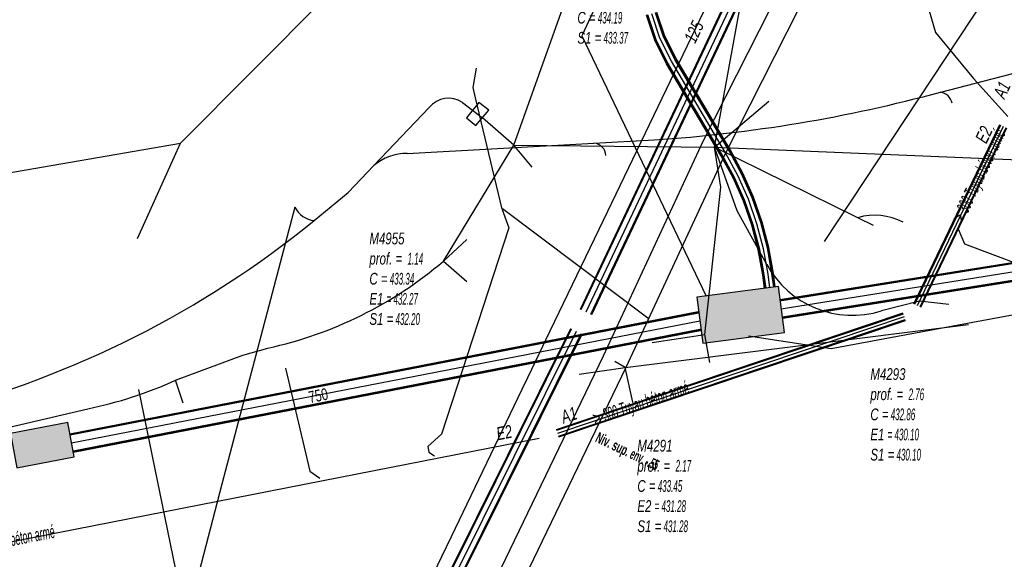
# Model space of a CAD drawing. Header units: metres. Extents: x 2695563 to 2696938, y 1260544 to 1262032.
# Tile 294 of 340: x 2696647 to 2696689, y 1261667 to 1261690. Entities that reach past the tile are written whole.
import ezdxf

# ---------------------------------------------------------------- set-up
doc = ezdxf.new("R2010")
doc.units = ezdxf.units.M
doc.header["$LTSCALE"] = 100
doc.linetypes.add('AUSGEZOGEN', pattern=[0])
for name, color, linetype in [('Eau portable_Cadastre des conduites_Conduite', 171, 'AUSGEZOGEN'), ('Eau potable_Cadastre des conduites_Conduite_Texte', 171, 'AUSGEZOGEN'), ('EU_Cadastre des conduites', 24, 'AUSGEZOGEN'), ('EU_Cadastre des conduites – Texte', 7, 'AUSGEZOGEN'), ('EU_Cadastre des conduites_Regard normalisé – Texte', 24, 'AUSGEZOGEN'), ('EU_Cadastre des conduites_Texte entrée-sortie', 24, 'AUSGEZOGEN'), ('Réseau électrique_Cadastre des conduite_Bord du tracé', 1, 'AUSGEZOGEN'), ('Réseau électrique_Cadastre des conduite_Tronçon de tracé', 1, 'AUSGEZOGEN'), ('Réseau électrique_Cadastre des conduites_Ouvrage_Surface-Ligne-Point', 1, 'AUSGEZOGEN'), ('Réseau électrique_Point altimétrique_Texte', 7, 'AUSGEZOGEN'), ('Télécommunications_SW_Cadastre des conduites_Bord du tracé', 94, 'AUSGEZOGEN'), ('Télécommunications_SW_Cadastre des conduites_Bord du tracé_Texte', 94, 'AUSGEZOGEN'), ('Télécommunications_SW_Cadastre des conduites_Ouvrage', 94, 'AUSGEZOGEN')]:
    doc.layers.add(name, color=color, linetype=linetype)
doc.styles.add('ARIAL', font='arial.ttf')
doc.styles.add('ARIALNARROW', font='ARIALN.TTF')

# ---------------------------------------------------------------- blocks, each defined once
blk = doc.blocks.new('COMPLEXOBJECT_1611')
at = {"layer": 'Réseau électrique_Cadastre des conduite_Bord du tracé', "color": 1, "linetype": 'AUSGEZOGEN', "transparency": 33554687}
blk.add_line((6685.428, 11703.963), (6684.645, 11702.894), dxfattribs=at)
for points in [[(6685.547, 11702.263), (6686.434, 11703.471), (6685.428, 11703.963)], [(6684.092, 11702.064), (6681.218, 11696.761), (6675.435, 11685.344), (6671.159, 11676.158), (6666.016, 11665.479)], [(6667.068, 11665.13), (6672.153, 11675.687), (6676.424, 11684.863), (6682.193, 11696.25), (6685.035, 11701.496)], [(6665.387, 11662.233), (6665.62, 11660.531), (6666.709, 11660.681), (6666.501, 11662.202)]]:
    blk.add_lwpolyline(points, dxfattribs=at)
for centre, radius, start, end in [((6686.646, 11700.962), 2.781, 135.9973, 156.6544), ((6687.371, 11700.491), 2.543, 135.8276, 156.7234), ((6670.173, 11662.99), 4.845, 149.0839, 188.9827), ((6670.817, 11662.885), 4.37, 149.0873, 188.9936)]:
    blk.add_arc(centre, radius, start, end, dxfattribs=at)
blk = doc.blocks.new('COMPLEXOBJECT_1962')
at = {"layer": 'Réseau électrique_Cadastre des conduite_Tronçon de tracé', "color": 1, "linetype": 'AUSGEZOGEN', "transparency": 33554687}
blk.add_line((6670.77, 11685.275), (6673.343, 11685.417), dxfattribs=at)
blk.add_arc((6669.281, 11747.646), 62.361, 273.73434, 285.18879, dxfattribs=at)
blk = doc.blocks.new('COMPLEXOBJECT_1963')
at = {"layer": 'Réseau électrique_Cadastre des conduite_Tronçon de tracé', "color": 1, "linetype": 'AUSGEZOGEN', "transparency": 33554687}
blk.add_line((6685.62, 11687.463), (6696.389, 11690.256), dxfattribs=at)
for centre, radius, start, end in [((6700.869, 11702.276), 2.022, 163.9436, 220.2543), ((6692.922, 11696.614), 7.745, 346.9344, 34.2165), ((6694.813, 11695.758), 5.723, 285.9827, 351.0024)]:
    blk.add_arc(centre, radius, start, end, dxfattribs=at)
blk = doc.blocks.new('COMPLEXOBJECT_1964')
at = {"layer": 'Réseau électrique_Cadastre des conduite_Tronçon de tracé', "color": 1, "linetype": 'AUSGEZOGEN', "transparency": 33554687}
blk.add_line((6661.337, 11684.315), (6663.716, 11686.8), dxfattribs=at)
blk.add_arc((6664.544, 11686.14), 1.059, 55.9868, 141.457, dxfattribs=at)
blk = doc.blocks.new('COMPLEXOBJECT_1976')
at = {"layer": 'Réseau électrique_Cadastre des conduite_Tronçon de tracé', "color": 1, "linetype": 'AUSGEZOGEN', "transparency": 33554687}
blk.add_lwpolyline([(6678.175, 11680.076), (6676.908, 11682.378), (6675.929, 11685.104)], dxfattribs=at)
blk.add_arc((6681.84, 11682.076), 4.176, 208.6227, 287.2719, dxfattribs=at)
blk = doc.blocks.new('COMPLEXOBJECT_1979')
at = {"layer": 'Réseau électrique_Cadastre des conduite_Tronçon de tracé', "color": 1, "linetype": 'AUSGEZOGEN', "transparency": 33554687}
blk.add_arc((6631.91, 11715.014), 42.601, 284.4383, 309.1168, dxfattribs=at)
blk = doc.blocks.new('COMPLEXOBJECT_1980')
at = {"layer": 'Réseau électrique_Cadastre des conduite_Tronçon de tracé', "color": 1, "linetype": 'AUSGEZOGEN', "transparency": 33554687}
blk.add_line((6662.774, 11684.835), (6670.77, 11685.275), dxfattribs=at)
blk.add_arc((6662.769, 11682.604), 2.231, 89.8682, 129.9186, dxfattribs=at)
blk = doc.blocks.new('COMPLEXOBJECT_1994')
at = {"layer": 'Réseau électrique_Cadastre des conduite_Tronçon de tracé', "color": 1, "linetype": 'AUSGEZOGEN', "transparency": 33554687}
blk.add_lwpolyline([(6580.428, 11657.935), (6581.047, 11657.988), (6649.086, 11673.902)], dxfattribs=at)
blk.add_arc((6645.49, 11691.467), 17.93, 281.5705, 294.2367, dxfattribs=at)
blk = doc.blocks.new('COMPLEXOBJECT_1995')
at = {"layer": 'Réseau électrique_Cadastre des conduite_Tronçon de tracé', "color": 1, "linetype": 'AUSGEZOGEN', "transparency": 33554687}
blk.add_lwpolyline([(6652.85, 11675.118), (6655.728, 11676.191), (6656.8, 11676.495)], dxfattribs=at)
blk.add_arc((6653.127, 11693.354), 17.254, 282.2904, 310.4614, dxfattribs=at)

msp = doc.modelspace()

# ---------------------------------------------------------------- hatches: boundary and pattern name
at = {"layer": 'Réseau électrique_Cadastre des conduite_Bord du tracé', "lineweight": 18, "transparency": 33554687}
h = msp.add_hatch(dxfattribs=at)
h.set_pattern_fill('MUSTER', color=1, scale=6075, style=0, pattern_type=2)
h.set_pattern_definition([(0, (2708005, 1273150), (6075, 6075), [6075, -6075]), (90, (2708005, 1273150), (-6075, 6075), [6075, -6075])])
h.paths.add_polyline_path([(2696686.398, 1261703.773), (2696685.615, 1261702.704), (2696685.593, 1261702.681), (2696685.571, 1261702.657), (2696685.549, 1261702.633), (2696685.527, 1261702.609), (2696685.506, 1261702.584), (2696685.485, 1261702.56), (2696685.464, 1261702.535), (2696685.444, 1261702.51), (2696685.424, 1261702.484), (2696685.404, 1261702.459), (2696685.385, 1261702.433), (2696685.366, 1261702.407), (2696685.347, 1261702.381), (2696685.328, 1261702.354), (2696685.31, 1261702.327), (2696685.292, 1261702.301), (2696685.274, 1261702.273), (2696685.257, 1261702.246), (2696685.24, 1261702.219), (2696685.223, 1261702.191), (2696685.207, 1261702.163), (2696685.191, 1261702.135), (2696685.175, 1261702.106), (2696685.16, 1261702.078), (2696685.145, 1261702.049), (2696685.13, 1261702.021), (2696685.116, 1261701.992), (2696685.102, 1261701.962), (2696685.088, 1261701.933), (2696685.075, 1261701.904), (2696685.062, 1261701.874), (2696682.188, 1261696.571), (2696676.405, 1261685.154), (2696672.129, 1261675.968), (2696666.986, 1261665.289), (2696666.931, 1261665.195), (2696666.878, 1261665.1), (2696666.828, 1261665.003), (2696666.779, 1261664.906), (2696666.733, 1261664.807), (2696666.689, 1261664.708), (2696666.647, 1261664.607), (2696666.608, 1261664.506), (2696666.571, 1261664.404), (2696666.536, 1261664.3), (2696666.503, 1261664.197), (2696666.473, 1261664.092), (2696666.445, 1261663.987), (2696666.42, 1261663.881), (2696666.397, 1261663.775), (2696666.376, 1261663.668), (2696666.358, 1261663.561), (2696666.342, 1261663.453), (2696666.328, 1261663.345), (2696666.317, 1261663.237), (2696666.309, 1261663.128), (2696666.303, 1261663.019), (2696666.299, 1261662.911), (2696666.298, 1261662.802), (2696666.299, 1261662.693), (2696666.302, 1261662.584), (2696666.308, 1261662.476), (2696666.317, 1261662.367), (2696666.328, 1261662.259), (2696666.341, 1261662.151), (2696666.357, 1261662.043), (2696666.59, 1261660.341), (2696667.679, 1261660.491), (2696667.471, 1261662.012), (2696667.457, 1261662.109), (2696667.445, 1261662.207), (2696667.435, 1261662.304), (2696667.427, 1261662.402), (2696667.422, 1261662.5), (2696667.418, 1261662.598), (2696667.417, 1261662.696), (2696667.418, 1261662.795), (2696667.422, 1261662.893), (2696667.427, 1261662.991), (2696667.435, 1261663.089), (2696667.445, 1261663.186), (2696667.457, 1261663.284), (2696667.471, 1261663.381), (2696667.488, 1261663.478), (2696667.507, 1261663.574), (2696667.527, 1261663.67), (2696667.55, 1261663.765), (2696667.575, 1261663.86), (2696667.603, 1261663.955), (2696667.632, 1261664.048), (2696667.664, 1261664.141), (2696667.697, 1261664.234), (2696667.733, 1261664.325), (2696667.77, 1261664.416), (2696667.81, 1261664.506), (2696667.852, 1261664.594), (2696667.895, 1261664.682), (2696667.941, 1261664.769), (2696667.989, 1261664.855), (2696668.038, 1261664.94), (2696673.123, 1261675.497), (2696677.394, 1261684.673), (2696683.163, 1261696.06), (2696686.005, 1261701.306), (2696686.017, 1261701.333), (2696686.029, 1261701.361), (2696686.042, 1261701.388), (2696686.055, 1261701.415), (2696686.068, 1261701.442), (2696686.082, 1261701.468), (2696686.096, 1261701.495), (2696686.11, 1261701.521), (2696686.124, 1261701.547), (2696686.139, 1261701.573), (2696686.154, 1261701.599), (2696686.17, 1261701.625), (2696686.185, 1261701.65), (2696686.201, 1261701.675), (2696686.218, 1261701.7), (2696686.234, 1261701.725), (2696686.251, 1261701.75), (2696686.268, 1261701.774), (2696686.286, 1261701.799), (2696686.304, 1261701.823), (2696686.322, 1261701.847), (2696686.34, 1261701.87), (2696686.359, 1261701.894), (2696686.377, 1261701.917), (2696686.397, 1261701.94), (2696686.416, 1261701.963), (2696686.436, 1261701.985), (2696686.456, 1261702.008), (2696686.476, 1261702.03), (2696686.496, 1261702.051), (2696686.517, 1261702.073), (2696687.404, 1261703.281)], flags=0)
at = {"layer": 'Réseau électrique_Cadastre des conduites_Ouvrage_Surface-Ligne-Point', "lineweight": 18, "transparency": 33554687}
h = msp.add_hatch(dxfattribs=at)
h.set_pattern_fill('MUSTER', color=1, scale=2025, style=0, pattern_type=2)
h.set_pattern_definition([(0, (2699905, 1265050), (2025, 2025), [2025, -2025]), (90, (2699905, 1265050), (-2025, 2025), [2025, -2025])])
h.paths.add_polyline_path([(2696666.683, 1261685.836), (2696667.239, 1261686.495), (2696666.814, 1261686.82), (2696666.282, 1261686.174)], flags=0)
at = {"layer": 'Télécommunications_SW_Cadastre des conduites_Ouvrage', "transparency": 33554687}
for points in [[(2696679.894, 1261676.977), (2696679.637, 1261678.94), (2696676.147, 1261678.484), (2696676.404, 1261676.521)], [(2696649.478, 1261671.646), (2696649.199, 1261673.12), (2696646.743, 1261672.655), (2696647.022, 1261671.181)]]:
    msp.add_hatch(color=7, dxfattribs=at).paths.add_polyline_path(points)

# ---------------------------------------------------------------- linework, layer by layer
at = {"layer": 'Eau portable_Cadastre des conduites_Conduite', "color": 7, "linetype": 'AUSGEZOGEN', "transparency": 33554687}
for points in [[(2696665.02, 1261665.898), (2696664.949, 1261666.281), (2696664.878, 1261666.665), (2696665.222, 1261667.382), (2696665.634, 1261668.239), (2696668.665, 1261674.547), (2696668.905, 1261675.047), (2696669.423, 1261676.124), (2696669.682, 1261676.665), (2696672.142, 1261681.785), (2696679.51, 1261697.12)], [(2696654.46, 1261663.71), (2696654.381, 1261664.094), (2696654.315, 1261664.422), (2696654.254, 1261664.716), (2696654.055, 1261665.693), (2696652.25, 1261674.53)]]:
    msp.add_lwpolyline(points, dxfattribs=at)
at = {"layer": 'EU_Cadastre des conduites', "linetype": 'AUSGEZOGEN', "transparency": 33554687}
for p, q in [((2696671.159, 1261677.975), (2696685.074, 1261707.42)), ((2696671.177, 1261677.967), (2696685.092, 1261707.412)), ((2696671.195, 1261677.958), (2696685.11, 1261707.403)), ((2696671.611, 1261677.762), (2696685.526, 1261707.207)), ((2696671.629, 1261677.753), (2696685.544, 1261707.198)), ((2696671.647, 1261677.745), (2696685.562, 1261707.19)), ((2696685.441, 1261678.21), (2696689.125, 1261685.885)), ((2696685.459, 1261678.202), (2696689.143, 1261685.877)), ((2696685.477, 1261678.193), (2696689.161, 1261685.868)), ((2696685.711, 1261678.081), (2696689.395, 1261685.756)), ((2696685.729, 1261678.072), (2696689.413, 1261685.747)), ((2696685.747, 1261678.064), (2696689.431, 1261685.739)), ((2696670.131, 1261672.824), (2696684.98, 1261677.815)), ((2696670.137, 1261672.805), (2696684.986, 1261677.796)), ((2696670.144, 1261672.786), (2696684.993, 1261677.777)), ((2696670.226, 1261672.54), (2696685.075, 1261677.531)), ((2696670.233, 1261672.521), (2696685.082, 1261677.512)), ((2696670.239, 1261672.502), (2696685.088, 1261677.493)), ((2696663.4, 1261662.39), (2696670.746, 1261677.15)), ((2696663.418, 1261662.381), (2696670.764, 1261677.141)), ((2696663.436, 1261662.372), (2696670.782, 1261677.132)), ((2696663.848, 1261662.168), (2696671.194, 1261676.928)), ((2696663.866, 1261662.159), (2696671.212, 1261676.919)), ((2696663.884, 1261662.15), (2696671.23, 1261676.91))]:
    msp.add_line(p, q, dxfattribs=at)
at = {"layer": 'EU_Cadastre des conduites', "color": 255, "transparency": 33554687}
for p, q in [((2696671.403, 1261677.86), (2696685.318, 1261707.305)), ((2696685.594, 1261678.137), (2696689.278, 1261685.812)), ((2696670.185, 1261672.663), (2696685.034, 1261677.654)), ((2696663.642, 1261662.27), (2696670.988, 1261677.03))]:
    msp.add_line(p, q, dxfattribs=at)
at = {"layer": 'EU_Cadastre des conduites', "color": 24, "linetype": 'AUSGEZOGEN', "transparency": 33554687}
for p, q in [((2696654.03, 1261685.08), (2696661.08, 1261692.17)), ((2696666.657, 1261687.025), (2696667.793, 1261682.251)), ((2696652.18, 1261681), (2696654.03, 1261685.08)), ((2696674.109, 1261677.547), (2696667.82, 1261682.269))]:
    msp.add_line(p, q, dxfattribs=at)
for points in [[(2696691.45, 1261701.02), (2696690.724, 1261699.725), (2696686.741, 1261692.444), (2696686.001, 1261691.095), (2696686.363, 1261689.825), (2696688.002, 1261687.855), (2696689.46, 1261686.22)], [(2696666.69, 1261688.295), (2696666.549, 1261687.465), (2696666.657, 1261687.025)], [(2696622.29, 1261679.62), (2696637.486, 1261682.234), (2696654.03, 1261685.08)], [(2696667.81, 1261682.25), (2696668.095, 1261681.453), (2696665.207, 1261672.625), (2696664.617, 1261672.091), (2696664.66, 1261671.852), (2696664.91, 1261671.694)], [(2696690.059, 1261679.841), (2696687.627, 1261680.761), (2696687.357, 1261681.406)], [(2696678.361, 1261676.827), (2696681.895, 1261676.291), (2696691.581, 1261678.092), (2696692.849, 1261678.775), (2696692.996, 1261679.165)], [(2696658.53, 1261675.45), (2696659.564, 1261671.029), (2696660.002, 1261670.733)], [(2696624.122, 1261663.577), (2696641.274, 1261666.938), (2696660.864, 1261670.781), (2696669.388, 1261672.443)]]:
    msp.add_lwpolyline(points, dxfattribs=at)
at = {"layer": 'Réseau électrique_Cadastre des conduite_Tronçon de tracé', "color": 1, "linetype": 'AUSGEZOGEN', "transparency": 33554687}
for p, q in [((2696692.463, 1261697.301), (2696681.599, 1261680.871)), ((2696676.899, 1261684.914), (2696678.138, 1261691.704)), ((2696666.107, 1261686.828), (2696666.961, 1261686.165)), ((2696676.899, 1261684.914), (2696679.225, 1261686.889)), ((2696668.3, 1261685.004), (2696666.961, 1261686.165)), ((2696665.294, 1261680.036), (2696668.3, 1261685.004)), ((2696669.093, 1261684.056), (2696668.3, 1261685.004)), ((2696668.3, 1261685.004), (2696676.899, 1261684.914)), ((2696676.899, 1261684.914), (2696696.363, 1261684.1)), ((2696661.211, 1261682.972), (2696662.307, 1261684.125)), ((2696659.757, 1261681.772), (2696661.211, 1261682.972)), ((2696658.926, 1261682.342), (2696655.802, 1261670.485)), ((2696665.294, 1261680.036), (2696666.288, 1261680.961)), ((2696665.294, 1261680.036), (2696666.289, 1261679.155)), ((2696685.686, 1261678.318), (2696684.05, 1261677.899)), ((2696686.944, 1261678.168), (2696685.686, 1261678.318)), ((2696673.08, 1261675.474), (2696687.776, 1261677.319)), ((2696674.238, 1261676.545), (2696676.483, 1261676.886)), ((2696676.698, 1261675.69), (2696676.483, 1261676.886)), ((2696671.106, 1261675.194), (2696673.08, 1261675.474)), ((2696673.08, 1261675.474), (2696672.626, 1261675.733)), ((2696673.406, 1261673.988), (2696673.08, 1261675.474)), ((2696654.138, 1261673.944), (2696653.82, 1261674.928)), ((2696655.802, 1261670.485), (2696653.349, 1261661.071))]:
    msp.add_line(p, q, dxfattribs=at)
for points in [[(2696668.3, 1261685.004), (2696671.487, 1261693.937), (2696675.826, 1261703.097), (2696678.656, 1261709.139), (2696681.241, 1261713.4), (2696681.956, 1261714.749)], [(2696676.483, 1261676.886), (2696677.18, 1261683.199), (2696676.899, 1261684.914)], [(2696683.714, 1261681.563), (2696683.042, 1261681.892), (2696676.899, 1261684.914)]]:
    msp.add_lwpolyline(points, dxfattribs=at)
for centre, radius, start, end in [((2696686.464, 1261686.655), 0.63, 12.8088, 78.4947), ((2696671.694, 1261684.526), 0.561, 3.0769, 85.2753), ((2696659.858, 1261682.81), 1.043, 206.6579, 264.448), ((2696683.774, 1261679.434), 2.565, 61.9752, 106.586)]:
    msp.add_arc(centre, radius, start, end, dxfattribs=at)
at = {"layer": 'Réseau électrique_Cadastre des conduites_Ouvrage_Surface-Ligne-Point', "color": 1, "linetype": 'AUSGEZOGEN', "transparency": 33554687}
msp.add_lwpolyline([(2696666.683, 1261685.836), (2696667.239, 1261686.495), (2696666.814, 1261686.82), (2696666.282, 1261686.174), (2696666.683, 1261685.836)], close=True, dxfattribs=at)
at = {"layer": 'Télécommunications_SW_Cadastre des conduites_Bord du tracé', "linetype": 'AUSGEZOGEN', "transparency": 33554687}
for p, q in [((2696674.346, 1261689.493), (2696673.988, 1261690.571)), ((2696674.375, 1261689.505), (2696674.019, 1261690.579)), ((2696674.405, 1261689.517), (2696674.05, 1261690.587)), ((2696674.716, 1261689.646), (2696674.377, 1261690.67)), ((2696674.746, 1261689.658), (2696674.408, 1261690.678)), ((2696674.776, 1261689.671), (2696674.439, 1261690.686)), ((2696674.85, 1261688.484), (2696674.346, 1261689.493)), ((2696674.878, 1261688.499), (2696674.375, 1261689.505)), ((2696674.906, 1261688.515), (2696674.405, 1261689.517)), ((2696675.202, 1261688.675), (2696674.716, 1261689.646)), ((2696675.23, 1261688.691), (2696674.746, 1261689.658)), ((2696675.258, 1261688.706), (2696674.776, 1261689.671)), ((2696677.178, 1261684.556), (2696674.85, 1261688.484)), ((2696677.206, 1261684.571), (2696674.878, 1261688.499)), ((2696677.234, 1261684.587), (2696674.906, 1261688.515)), ((2696677.526, 1261684.753), (2696675.202, 1261688.675)), ((2696677.554, 1261684.769), (2696675.23, 1261688.691)), ((2696677.582, 1261684.784), (2696675.258, 1261688.706)), ((2696679.699, 1261678.383), (2696738.489, 1261687.796)), ((2696679.703, 1261678.358), (2696738.493, 1261687.771)), ((2696679.707, 1261678.333), (2696738.497, 1261687.746)), ((2696679.817, 1261677.643), (2696738.607, 1261687.056)), ((2696679.821, 1261677.618), (2696738.611, 1261687.031)), ((2696679.825, 1261677.593), (2696738.615, 1261687.006)), ((2696678.058, 1261683.769), (2696677.526, 1261684.753)), ((2696678.087, 1261683.783), (2696677.554, 1261684.769)), ((2696678.116, 1261683.797), (2696677.582, 1261684.784)), ((2696677.699, 1261683.593), (2696677.178, 1261684.556)), ((2696677.727, 1261683.607), (2696677.206, 1261684.571)), ((2696677.756, 1261683.621), (2696677.234, 1261684.587)), ((2696678.541, 1261682.755), (2696678.087, 1261683.783)), ((2696678.571, 1261682.767), (2696678.116, 1261683.797)), ((2696678.139, 1261682.596), (2696677.699, 1261683.593)), ((2696678.169, 1261682.608), (2696677.727, 1261683.607)), ((2696678.198, 1261682.62), (2696677.756, 1261683.621)), ((2696678.511, 1261682.743), (2696678.058, 1261683.769)), ((2696678.498, 1261681.567), (2696678.139, 1261682.596)), ((2696678.529, 1261681.577), (2696678.169, 1261682.608)), ((2696678.56, 1261681.586), (2696678.198, 1261682.62)), ((2696678.881, 1261681.684), (2696678.511, 1261682.743)), ((2696678.912, 1261681.694), (2696678.541, 1261682.755)), ((2696678.942, 1261681.703), (2696678.571, 1261682.767)), ((2696679.166, 1261680.599), (2696678.881, 1261681.684)), ((2696679.197, 1261680.606), (2696678.912, 1261681.694)), ((2696679.228, 1261680.613), (2696678.942, 1261681.703)), ((2696678.775, 1261680.513), (2696678.498, 1261681.567)), ((2696678.806, 1261680.52), (2696678.529, 1261681.577)), ((2696678.837, 1261680.527), (2696678.56, 1261681.586)), ((2696678.967, 1261679.436), (2696678.775, 1261680.513)), ((2696678.998, 1261679.441), (2696678.806, 1261680.52)), ((2696679.03, 1261679.446), (2696678.837, 1261680.527)), ((2696679.362, 1261679.498), (2696679.166, 1261680.599)), ((2696679.394, 1261679.503), (2696679.197, 1261680.606)), ((2696679.425, 1261679.508), (2696679.228, 1261680.613)), ((2696679.046, 1261678.861), (2696678.967, 1261679.436)), ((2696679.078, 1261678.866), (2696678.998, 1261679.441)), ((2696679.11, 1261678.87), (2696679.03, 1261679.446)), ((2696679.442, 1261678.916), (2696679.362, 1261679.498)), ((2696679.474, 1261678.92), (2696679.394, 1261679.503)), ((2696679.506, 1261678.925), (2696679.425, 1261679.508)), ((2696649.288, 1261672.64), (2696676.203, 1261677.868)), ((2696649.292, 1261672.615), (2696676.207, 1261677.843)), ((2696649.297, 1261672.59), (2696676.212, 1261677.818)), ((2696649.431, 1261671.904), (2696676.346, 1261677.132)), ((2696649.436, 1261671.879), (2696676.351, 1261677.107)), ((2696649.44, 1261671.854), (2696676.355, 1261677.082))]:
    msp.add_line(p, q, dxfattribs=at)
at = {"layer": 'Télécommunications_SW_Cadastre des conduites_Bord du tracé', "color": 255, "transparency": 33554687}
for p, q in [((2696674.561, 1261689.582), (2696674.213, 1261690.629)), ((2696675.054, 1261688.595), (2696674.561, 1261689.582)), ((2696677.38, 1261684.67), (2696675.054, 1261688.595)), ((2696679.762, 1261677.988), (2696738.552, 1261687.401)), ((2696677.907, 1261683.695), (2696677.38, 1261684.67)), ((2696678.355, 1261682.681), (2696677.907, 1261683.695)), ((2696678.72, 1261681.635), (2696678.355, 1261682.681)), ((2696679.001, 1261680.563), (2696678.72, 1261681.635)), ((2696679.196, 1261679.472), (2696679.001, 1261680.563)), ((2696679.276, 1261678.893), (2696679.196, 1261679.472)), ((2696649.364, 1261672.247), (2696676.279, 1261677.475))]:
    msp.add_line(p, q, dxfattribs=at)
at = {"layer": 'Télécommunications_SW_Cadastre des conduites_Bord du tracé', "color": 94, "linetype": 'AUSGEZOGEN', "transparency": 33554687}
msp.add_lwpolyline([(2696688.05, 1261728.392), (2696682.058, 1261712.967), (2696671.22, 1261689.677), (2696676.548, 1261678.537)], dxfattribs=at)
at = {"layer": 'Télécommunications_SW_Cadastre des conduites_Ouvrage', "color": 94, "transparency": 33554687}
for points in [[(2696679.894, 1261676.977), (2696679.637, 1261678.94), (2696676.147, 1261678.484), (2696676.404, 1261676.521), (2696679.894, 1261676.977)], [(2696649.478, 1261671.646), (2696649.199, 1261673.12), (2696646.743, 1261672.655), (2696647.022, 1261671.181), (2696649.478, 1261671.646)]]:
    msp.add_lwpolyline(points, close=True, dxfattribs=at)

# ---------------------------------------------------------------- block references
at = {"layer": 'Réseau électrique_Cadastre des conduite_Bord du tracé', "color": 1, "linetype": 'AUSGEZOGEN', "lineweight": -3, "transparency": 33554687}
msp.add_blockref('COMPLEXOBJECT_1611', (2690000.97, 1249999.81), dxfattribs=at)
at = {"layer": 'Réseau électrique_Cadastre des conduite_Tronçon de tracé', "color": 1, "linetype": 'AUSGEZOGEN', "lineweight": -3, "transparency": 33554687}
for name in ['COMPLEXOBJECT_1963', 'COMPLEXOBJECT_1962', 'COMPLEXOBJECT_1964', 'COMPLEXOBJECT_1980', 'COMPLEXOBJECT_1976', 'COMPLEXOBJECT_1979', 'COMPLEXOBJECT_1995', 'COMPLEXOBJECT_1994']:
    msp.add_blockref(name, (2690000.97, 1249999.81), dxfattribs=at)

# ---------------------------------------------------------------- texts
at = {"layer": 'Eau potable_Cadastre des conduites_Conduite_Texte', "color": 7, "transparency": 33554687, "insert": (2696676.023, 1261689.851), "char_height": 0.55426, "width": 1.10014, "attachment_point": 5, "rotation": 64.3374, "style": 'ARIAL'}
msp.add_mtext('\\A1;{\\fArial|i1|b0;\\H0.554263;\\W0.700000;\\C7;125}\\P', dxfattribs=at)
at = {"layer": 'EU_Cadastre des conduites – Texte', "color": 24, "transparency": 33554687, "char_height": 0.55705, "width": 6, "attachment_point": 5, "style": 'ARIAL'}
for s, insert, rotation in [('\\A1;{\\fArial|b0|i1|c0|p34;\\W0.7;> \\W0.49;300 Tuyau béton armé}', (2696688.293, 1261683.657), 64.6776), ('\\A1;{\\fArial|b0|i1|c0|p34;\\W0.7;> \\W0.49;300 Tuyau béton armé}', (2696673.763, 1261673.876), 18.5742), ('\\A1;{\\fArial|b0|i1|c0|p34;\\W0.7;> \\W0.49;250 Tuyau béton armé}', (2696646.535, 1261667.969), 11.1357)]:
    msp.add_mtext(s, dxfattribs=dict(at, insert=insert, rotation=rotation))
at = {"layer": 'EU_Cadastre des conduites_Regard normalisé – Texte', "color": 24, "transparency": 33554687, "char_height": 0.50641, "attachment_point": 1, "line_spacing_factor": 1.024096, "style": 'ARIAL'}
for s, insert, width in [('\\A1;{\\fArial|b0|i1|c0|p34;\\W0.69641;44131}\\P{\\fArial|b0|i1|c0|p34;\\H0.99721x;\\W0.69641;prof. = \\W0.48749; 0.82}\\P{\\fArial|b0|i1|c0|p34;\\H0.99721x;\\W0.69641;C =\\W0.48749; 434.19}\\P{\\fArial|b0|i1|c0|p34;\\H0.99721x;\\W0.69641;S1 =\\W0.48749; 433.37}', (2696671.029, 1261692.439), 2.83911), ('\\A1;{\\fArial|b0|i1|c0|p34;\\W0.6945;M4955}\\P{\\fArial|b0|i1|c0|p34;\\H0.99721x;\\W0.6945;prof. = \\W0.48615; 1.14}\\P{\\fArial|b0|i1|c0|p34;\\H0.99721x;\\W0.6945;C =\\W0.48615; 433.34}\\P{\\fArial|b0|i1|c0|p34;\\H0.99721x;\\W0.6945;E1 \\W0.48615;= 432.27}\\P{\\fArial|b0|i1|c0|p34;\\H0.99721x;\\W0.6945;S1 =\\W0.48615; 432.20}', (2696662.121, 1261681.257), 2.83782), ('\\A1;{\\fArial|b0|i1|c0|p34;\\W0.69532;M4293}\\P{\\fArial|b0|i1|c0|p34;\\H0.99721x;\\W0.69532;prof. = \\W0.48672; 2.76}\\P{\\fArial|b0|i1|c0|p34;\\H0.99721x;\\W0.69532;C =\\W0.48672; 432.86}\\P{\\fArial|b0|i1|c0|p34;\\H0.99721x;\\W0.69532;E1 \\W0.48672;= 430.10}\\P{\\fArial|b0|i1|c0|p34;\\H0.99721x;\\W0.69532;S1 =\\W0.48672; 430.10}', (2696683.579, 1261675.447), 2.84116), ('\\A1;{\\fArial|b0|i1|c0|p34;\\W0.69564;M4291}\\P{\\fArial|b0|i1|c0|p34;\\H0.99721x;\\W0.69564;prof. = \\W0.48695; 2.17}\\P{\\fArial|b0|i1|c0|p34;\\H0.99721x;\\W0.69564;C =\\W0.48695; 433.45}\\P{\\fArial|b0|i1|c0|p34;\\H0.99721x;\\W0.69564;E2 \\W0.48695;= 431.28}\\P{\\fArial|b0|i1|c0|p34;\\H0.99721x;\\W0.69564;S1 =\\W0.48695; 431.28}', (2696673.598, 1261672.381), 2.83933)]:
    msp.add_mtext(s, dxfattribs=dict(at, insert=insert, width=width))
at = {"layer": 'EU_Cadastre des conduites_Texte entrée-sortie', "color": 24, "transparency": 33554687, "char_height": 0.55705, "attachment_point": 7, "style": 'ARIAL'}
for s, insert, width, rotation in [('\\A1;{\\fArial|i1|b0;\\H0.557054;\\W0.700000;\\C24;A1}\\P', (2696689.322, 1261686.95), 0.85544, 64.629), ('\\A1;{\\fArial|i1|b0;\\H0.557054;\\W0.700000;\\C24;E2}\\P', (2696688.547, 1261685.032), 0.86376, 64.3617), ('\\A1;{\\fArial|i1|b0;\\H0.557054;\\W0.700000;\\C24;A1}\\P', (2696670.442, 1261673.072), 0.85544, 18.5787), ('\\A1;{\\fArial|i1|b0;\\H0.557054;\\W0.700000;\\C24;E2}\\P', (2696667.622, 1261672.354), 0.86376, 11.0997)]:
    msp.add_mtext(s, dxfattribs=dict(at, insert=insert, width=width, rotation=rotation))
at = {"layer": 'Réseau électrique_Point altimétrique_Texte', "color": 1, "transparency": 33554687, "insert": (2696671.834, 1261672.457), "char_height": 0.45675, "width": 6, "attachment_point": 4, "rotation": 334.2825, "style": 'ARIALNARROW'}
msp.add_mtext('\\A1;{\\fArial Narrow|b1|i0|c0|p34;\\W0.7;Niv. sup. \\W0.49;env. -.55}', dxfattribs=at)
at = {"layer": 'Télécommunications_SW_Cadastre des conduites_Bord du tracé_Texte', "color": 94, "transparency": 33554687, "insert": (2696659.862, 1261674.257), "char_height": 0.50638, "width": 1.28184, "attachment_point": 5, "rotation": 11.7144, "style": 'ARIAL'}
msp.add_mtext('\\W0.70; 750 ', dxfattribs=at)

doc.saveas('drawing.dxf')
